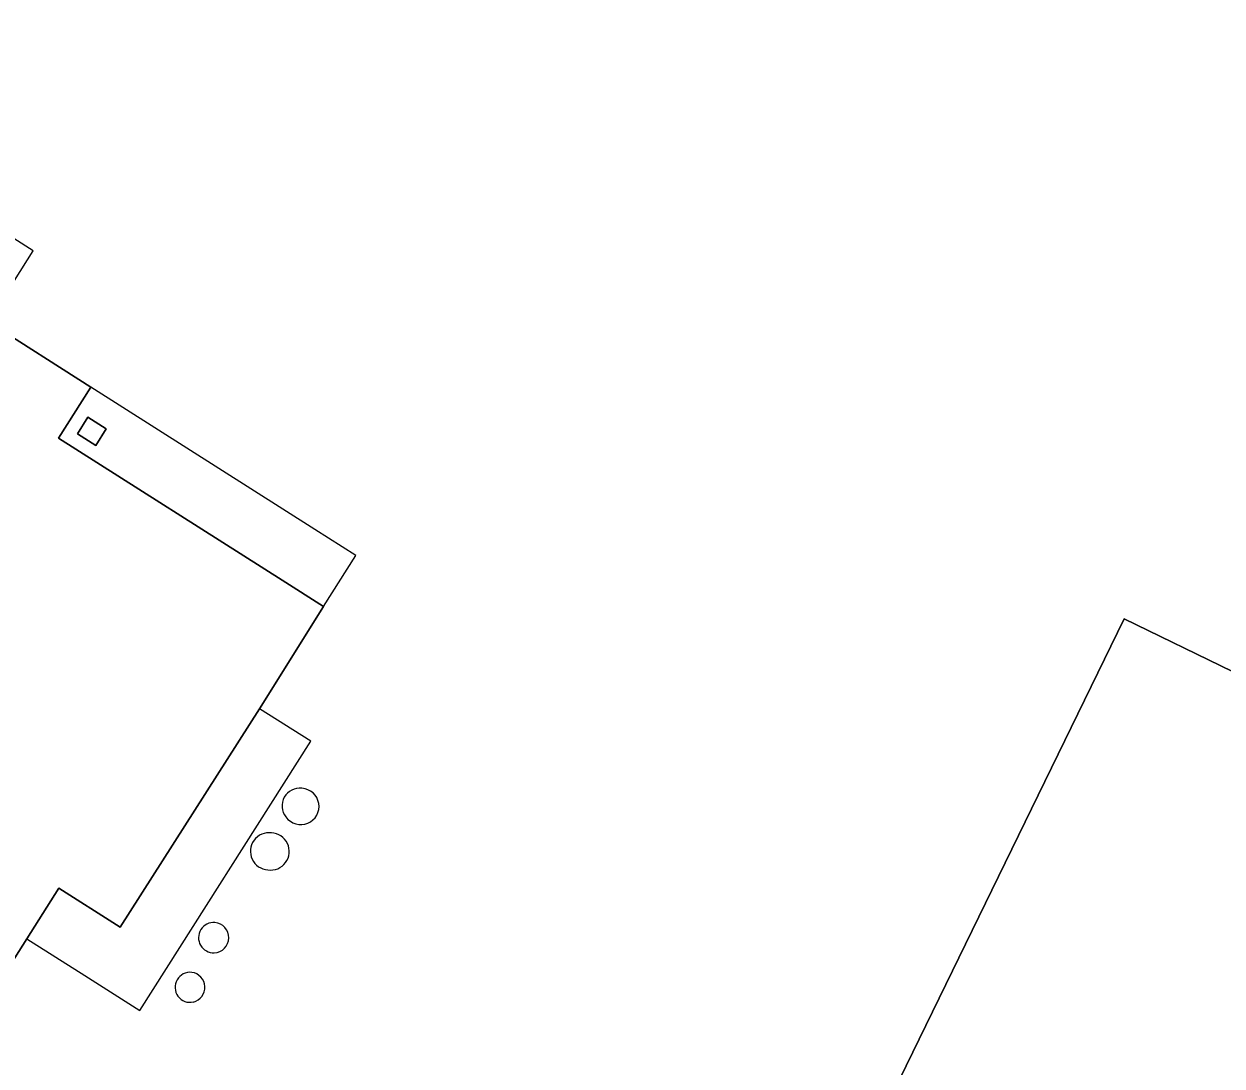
# Model space of a CAD drawing. Extents: x 156141 to 158132, y 385651 to 388333.
# Drawn here: x 156702 to 156801.1, y 386572.8 to 386659 of the extents above; entities that cross this region are included whole.
import ezdxf

# ---------------------------------------------------------------- set-up
doc = ezdxf.new("R2010")
doc.units = 0
for name, color, linetype in [('IMGEO_Erf', 7, 'Continuous'), ('IMGEO_Opslagtank', 7, 'Continuous'), ('IMGEO_Pand', 7, 'Continuous'), ('IMGEO_Pand_overbouw', 7, 'Continuous')]:
    doc.layers.add(name, color=color, linetype=linetype)

msp = doc.modelspace()

# ---------------------------------------------------------------- linework, layer by layer
at = {"layer": 'IMGEO_Erf'}
for points in [[(156699.046, 386634.325), (156707.538, 386628.94), (156704.861, 386624.718), (156723.372, 386612.957), (156726.791, 386610.785), (156721.496, 386602.336), (156709.946, 386584.262), (156709.652, 386584.45), (156704.887, 386587.493), (156702.228, 386583.306), (156697.378, 386575.668)], [(156755.29, 386532.425), (156793.031, 386609.781), (156801.988, 386605.403), (156806.261, 386614.168), (156807.998, 386617.732), (156811.03, 386616.252), (156823.398, 386610.216), (156827.159, 386608.38), (156847.15, 386598.623), (156847.581, 386599.51), (156847.347, 386599.625), (156848.727, 386602.442), (156858.425, 386597.691), (156857.311, 386595.418), (156857.047, 386594.879), (156856.838, 386594.981), (156856.403, 386594.106), (156864.434, 386590.186), (156881.483, 386581.864), (156890.863, 386577.289), (156902.199, 386571.759)]]:
    msp.add_lwpolyline(points, dxfattribs=at)
msp.add_lwpolyline([(156707.279, 386626.44), (156708.799, 386625.476), (156707.937, 386624.117), (156706.417, 386625.081)], close=True, dxfattribs=at)
for centre, radius, start, end in [((156724.815, 386594.299), 1.463, 82.77196, 218.99994), ((156724.906, 386594.248), 1.505, 215.33216, 86.43975), ((156722.276, 386590.537), 1.539, 82.52934, 266.42754), ((156722.41, 386590.524), 1.54, 261.41797, 87.53891), ((156717.704, 386583.392), 1.261, 86.07437, 271.83245), ((156717.683, 386583.393), 1.262, 272.76845, 85.13838), ((156715.746, 386579.286), 1.244, 83.67986, 282.62799), ((156715.724, 386579.284), 1.248, 283.64763, 82.66022)]:
    msp.add_arc(centre, radius, start, end, dxfattribs=at)
at = {"layer": 'IMGEO_Opslagtank'}
for centre, radius, start, end in [((156724.815, 386594.299), 1.463, 82.77196, 218.99994), ((156724.906, 386594.248), 1.505, 215.33216, 86.43975), ((156722.276, 386590.537), 1.539, 82.52934, 266.42754), ((156722.41, 386590.524), 1.54, 261.41797, 87.53891), ((156717.704, 386583.392), 1.261, 86.07437, 271.83245), ((156717.683, 386583.393), 1.262, 272.76845, 85.13838), ((156715.746, 386579.286), 1.244, 83.67986, 282.62799), ((156715.724, 386579.284), 1.248, 283.64763, 82.66022)]:
    msp.add_arc(centre, radius, start, end, dxfattribs=at)
at = {"layer": 'IMGEO_Pand'}
for points in [[(156697.378, 386575.668), (156702.228, 386583.306), (156704.887, 386587.493), (156709.652, 386584.45), (156709.946, 386584.262), (156721.496, 386602.336), (156726.791, 386610.785), (156723.372, 386612.957), (156704.861, 386624.718), (156707.538, 386628.94), (156699.046, 386634.325)], [(156852.095, 386596.209), (156847.15, 386598.623), (156827.159, 386608.38), (156823.398, 386610.216), (156811.03, 386616.252), (156809.291, 386612.691), (156805.013, 386603.925), (156801.988, 386605.403), (156793.031, 386609.781), (156755.29, 386532.425)]]:
    msp.add_lwpolyline(points, dxfattribs=at)
msp.add_lwpolyline([(156707.937, 386624.117), (156708.799, 386625.476), (156707.279, 386626.44), (156706.417, 386625.081)], close=True, dxfattribs=at)
at = {"layer": 'IMGEO_Pand_overbouw'}
for points in [[(156699.046, 386634.325), (156702.769, 386640.223), (156681.714, 386653.6), (156673.248, 386658.978), (156670.604, 386654.774), (156674.825, 386652.09), (156673.747, 386650.393), (156677.948, 386647.724), (156680.443, 386646.138), (156694.315, 386637.324)], [(156707.538, 386628.94), (156704.861, 386624.718), (156723.372, 386612.957), (156726.791, 386610.785), (156729.453, 386614.998), (156726.065, 386617.153)], [(156702.228, 386583.306), (156707.035, 386580.265), (156711.596, 386577.369), (156725.747, 386599.637), (156721.496, 386602.336), (156709.946, 386584.262), (156709.652, 386584.45), (156704.887, 386587.493)]]:
    msp.add_lwpolyline(points, close=True, dxfattribs=at)

doc.saveas('drawing.dxf')
